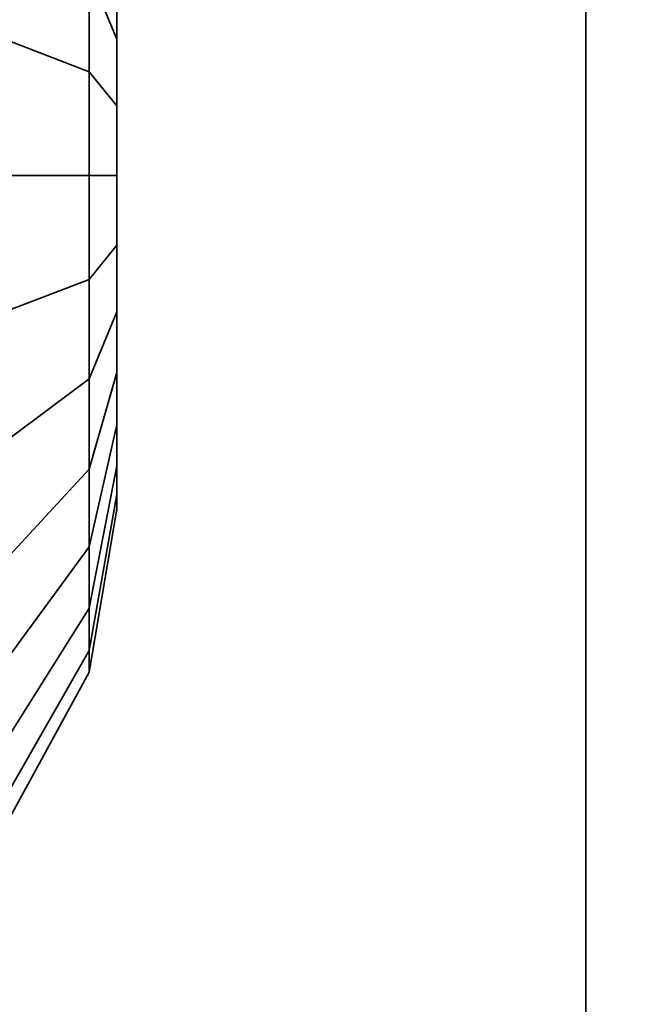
# Model space of a CAD drawing. Header units: millimetres. Extents: x -587 to 3688, y -115 to 120.
# Tile 326 of 656: x 1011.655 to 1012.575, y -17.236 to -15.768. Entities that reach past the tile are written whole.
import ezdxf

# ---------------------------------------------------------------- set-up
doc = ezdxf.new("R2010")
doc.units = ezdxf.units.MM
doc.layers.add('152', color=7, linetype='Continuous', true_color=0xffffff)

# ---------------------------------------------------------------- blocks, each defined once
blk = doc.blocks.new('UG_SURFACE_002')
at = {"layer": '152', "color": 252, "linetype": 'Continuous', "lineweight": 35}
for points in [[(2162.4999, -40, 2198), (2162.4999, 110, 2198), (837.5, 110, 2198), (837.5, -40, 2198)], [(987.5, -40, 2048.0001), (987.5, 110, 2048.0001), (2012.5, 110, 2048.0001), (2012.5, -40, 2048.0001)]]:
    blk.add_3dface(points, dxfattribs=at)
blk = doc.blocks.new('UG_SURFACE_049')
at = {"layer": '152', "color": 252, "linetype": 'Continuous', "lineweight": 35}
for points in [[(1011.6403, -15.7999, 999.0584), (1011.6403, -15.4342, 999.2213), (1011.7589, -15.5623, 999.3975), (1011.7589, -15.8452, 999.2716)], [(1011.7589, -15.8452, 1180.7284), (1011.7589, -15.5623, 1180.6024), (1011.6403, -15.4342, 1180.7787), (1011.6403, -15.7999, 1180.9416)], [(1011.7589, -15.4466, 1000.4983), (1011.7589, -15.6971, 1000.6803), (1011.8001, -15.7966, 1000.4568), (1011.8001, -15.6284, 1000.3346)], [(1011.8001, -15.6284, 1179.6654), (1011.8001, -15.7966, 1179.5433), (1011.7589, -15.6971, 1179.3197), (1011.7589, -15.4466, 1179.5018)], [(1011.8001, -15.567, 999.75), (1011.8001, -15.5027, 999.9477), (1011.8001, -15.5245, 1000.1545), (1011.8001, -16, 1000)], [(1011.8001, -15.6284, 1179.6654), (1011.8001, -15.5245, 1179.8455), (1011.8001, -15.5027, 1180.0523), (1011.8001, -16, 1179.9999)], [(1011.8001, -15.5027, 1180.0523), (1011.8001, -15.567, 1180.25), (1011.8001, -15.7061, 1180.4045), (1011.8001, -16, 1179.9999)], [(1011.8001, -15.5245, 1000.1545), (1011.8001, -15.6284, 1000.3346), (1011.8001, -15.7966, 1000.4568), (1011.8001, -16, 1000)], [(1011.7589, -15.8452, 999.2716), (1011.7589, -15.5623, 999.3975), (1011.8001, -15.7061, 999.5955), (1011.8001, -15.896, 999.5109)], [(1011.8001, -15.896, 1180.4891), (1011.8001, -15.7061, 1180.4045), (1011.7589, -15.5623, 1180.6024), (1011.7589, -15.8452, 1180.7284)], [(1011.8001, -15.896, 999.5109), (1011.8001, -15.7061, 999.5955), (1011.8001, -15.567, 999.75), (1011.8001, -16, 1000)], [(1011.6403, -15.6085, 1000.8794), (1011.6403, -16, 1000.9626), (1011.7589, -16, 1000.7447), (1011.7589, -15.6971, 1000.6803)], [(1011.7589, -15.6971, 1179.3197), (1011.7589, -16, 1179.2554), (1011.6403, -16, 1179.0375), (1011.6403, -15.6085, 1179.1207)], [(1011.8001, -16, 1179.9999), (1011.8001, -15.7966, 1179.5433), (1011.8001, -15.6284, 1179.6654)], [(1011.7589, -15.6971, 1000.6803), (1011.7589, -16, 1000.7447), (1011.8001, -16, 1000.5), (1011.8001, -15.7966, 1000.4568)], [(1011.8001, -15.7966, 1179.5433), (1011.8001, -16, 1179.5), (1011.7589, -16, 1179.2554), (1011.7589, -15.6971, 1179.3197)], [(1011.8001, -15.7061, 1180.4045), (1011.8001, -15.896, 1180.4891), (1011.8001, -16.104, 1180.4891), (1011.8001, -16, 1179.9999)], [(1011.6403, -16.2001, 999.0584), (1011.6403, -15.7999, 999.0584), (1011.7589, -15.8452, 999.2716), (1011.7589, -16.1548, 999.2716)], [(1011.7589, -16.1548, 1180.7284), (1011.7589, -15.8452, 1180.7284), (1011.6403, -15.7999, 1180.9416), (1011.6403, -16.2001, 1180.9416)], [(1011.8001, -15.7966, 1000.4568), (1011.8001, -16, 1000.5), (1011.8001, -16.2034, 1000.4568), (1011.8001, -16, 1000)], [(1011.8001, -16.2034, 1179.5433), (1011.8001, -16, 1179.5), (1011.8001, -15.7966, 1179.5433), (1011.8001, -16, 1179.9999)], [(1011.7589, -16.1548, 999.2716), (1011.7589, -15.8452, 999.2716), (1011.8001, -15.896, 999.5109), (1011.8001, -16.104, 999.5109)], [(1011.8001, -16.104, 1180.4891), (1011.8001, -15.896, 1180.4891), (1011.7589, -15.8452, 1180.7284), (1011.7589, -16.1548, 1180.7284)], [(1011.8001, -16.2939, 999.5955), (1011.8001, -16.104, 999.5109), (1011.8001, -15.896, 999.5109), (1011.8001, -16, 1000)], [(1011.6403, -16, 1000.9626), (1011.6403, -16.3915, 1000.8794), (1011.7589, -16.3029, 1000.6803), (1011.7589, -16, 1000.7447)], [(1011.7589, -16, 1179.2554), (1011.7589, -16.3029, 1179.3197), (1011.6403, -16.3915, 1179.1207), (1011.6403, -16, 1179.0375)], [(1011.7589, -16, 1000.7447), (1011.7589, -16.3029, 1000.6803), (1011.8001, -16.2034, 1000.4568), (1011.8001, -16, 1000.5)], [(1011.8001, -16, 1179.5), (1011.8001, -16.2034, 1179.5433), (1011.7589, -16.3029, 1179.3197), (1011.7589, -16, 1179.2554)], [(1011.8001, -16, 1000), (1011.8001, -16.2034, 1000.4568), (1011.8001, -16.3716, 1000.3346)], [(1011.8001, -16.3716, 1000.3346), (1011.8001, -16.4755, 1000.1545), (1011.8001, -16.4973, 999.9477), (1011.8001, -16, 1000)], [(1011.8001, -16.4973, 999.9477), (1011.8001, -16.433, 999.75), (1011.8001, -16.2939, 999.5955), (1011.8001, -16, 1000)], [(1011.8001, -16.104, 1180.4891), (1011.8001, -16.2939, 1180.4045), (1011.8001, -16.433, 1180.25), (1011.8001, -16, 1179.9999)], [(1011.8001, -16.433, 1180.25), (1011.8001, -16.4973, 1180.0523), (1011.8001, -16.4755, 1179.8455), (1011.8001, -16, 1179.9999)], [(1011.8001, -16.4755, 1179.8455), (1011.8001, -16.3716, 1179.6654), (1011.8001, -16.2034, 1179.5433), (1011.8001, -16, 1179.9999)], [(1011.7589, -16.4377, 999.3975), (1011.7589, -16.1548, 999.2716), (1011.8001, -16.104, 999.5109), (1011.8001, -16.2939, 999.5955)], [(1011.8001, -16.2939, 1180.4045), (1011.8001, -16.104, 1180.4891), (1011.7589, -16.1548, 1180.7284), (1011.7589, -16.4377, 1180.6024)], [(1011.6403, -16.5658, 999.2213), (1011.6403, -16.2001, 999.0584), (1011.7589, -16.1548, 999.2716), (1011.7589, -16.4377, 999.3975)], [(1011.7589, -16.4377, 1180.6024), (1011.7589, -16.1548, 1180.7284), (1011.6403, -16.2001, 1180.9416), (1011.6403, -16.5658, 1180.7787)], [(1011.7589, -16.3029, 1000.6803), (1011.7589, -16.5534, 1000.4983), (1011.8001, -16.3716, 1000.3346), (1011.8001, -16.2034, 1000.4568)], [(1011.8001, -16.2034, 1179.5433), (1011.8001, -16.3716, 1179.6654), (1011.7589, -16.5534, 1179.5018), (1011.7589, -16.3029, 1179.3197)], [(1011.7589, -16.6449, 999.6276), (1011.7589, -16.4377, 999.3975), (1011.8001, -16.2939, 999.5955), (1011.8001, -16.433, 999.75)], [(1011.8001, -16.433, 1180.25), (1011.8001, -16.2939, 1180.4045), (1011.7589, -16.4377, 1180.6024), (1011.7589, -16.6449, 1180.3724)], [(1011.6403, -16.3915, 1000.8794), (1011.6403, -16.7153, 1000.6441), (1011.7589, -16.5534, 1000.4983), (1011.7589, -16.3029, 1000.6803)], [(1011.7589, -16.3029, 1179.3197), (1011.7589, -16.5534, 1179.5018), (1011.6403, -16.7153, 1179.3559), (1011.6403, -16.3915, 1179.1207)], [(1011.7589, -16.5534, 1000.4983), (1011.7589, -16.7082, 1000.2301), (1011.8001, -16.4755, 1000.1545), (1011.8001, -16.3716, 1000.3346)], [(1011.8001, -16.3716, 1179.6654), (1011.8001, -16.4755, 1179.8455), (1011.7589, -16.7082, 1179.7699), (1011.7589, -16.5534, 1179.5018)], [(1011.6403, -16.8336, 999.5187), (1011.6403, -16.5658, 999.2213), (1011.7589, -16.4377, 999.3975), (1011.7589, -16.6449, 999.6276)], [(1011.7589, -16.6449, 1180.3724), (1011.7589, -16.4377, 1180.6024), (1011.6403, -16.5658, 1180.7787), (1011.6403, -16.8336, 1180.4813)], [(1011.7589, -16.7406, 999.9222), (1011.7589, -16.6449, 999.6276), (1011.8001, -16.433, 999.75), (1011.8001, -16.4973, 999.9477)], [(1011.8001, -16.4973, 1180.0523), (1011.8001, -16.433, 1180.25), (1011.7589, -16.6449, 1180.3724), (1011.7589, -16.7406, 1180.0778)], [(1011.7589, -16.7082, 1000.2301), (1011.7589, -16.7406, 999.9222), (1011.8001, -16.4973, 999.9477), (1011.8001, -16.4755, 1000.1545)], [(1011.8001, -16.4755, 1179.8455), (1011.8001, -16.4973, 1180.0523), (1011.7589, -16.7406, 1180.0778), (1011.7589, -16.7082, 1179.7699)], [(1011.6403, -16.7153, 1000.6441), (1011.6403, -16.9155, 1000.2974), (1011.7589, -16.7082, 1000.2301), (1011.7589, -16.5534, 1000.4983)], [(1011.7589, -16.5534, 1179.5018), (1011.7589, -16.7082, 1179.7699), (1011.6403, -16.9155, 1179.7025), (1011.6403, -16.7153, 1179.3559)], [(1011.6403, -16.9573, 999.8994), (1011.6403, -16.8336, 999.5187), (1011.7589, -16.6449, 999.6276), (1011.7589, -16.7406, 999.9222)], [(1011.7589, -16.7406, 1180.0778), (1011.7589, -16.6449, 1180.3724), (1011.6403, -16.8336, 1180.4813), (1011.6403, -16.9573, 1180.1006)], [(1011.6403, -16.9155, 1000.2974), (1011.6403, -16.9573, 999.8994), (1011.7589, -16.7406, 999.9222), (1011.7589, -16.7082, 1000.2301)], [(1011.7589, -16.7082, 1179.7699), (1011.7589, -16.7406, 1180.0778), (1011.6403, -16.9573, 1180.1006), (1011.6403, -16.9155, 1179.7025)]]:
    blk.add_3dface(points, dxfattribs=at)
blk = doc.blocks.new('UG_SURFACE_050')
at = {"layer": '152', "color": 252, "linetype": 'Continuous', "lineweight": 35}
for points in [[(1011, 13.92, 2022.5), (1011, -46.92, 2022.5), (1012.5, -46.92, 2020.9999), (1012.5, 13.92, 2020.9999)], [(1012.5, 13.92, -7), (1012.5, -46.92, -7), (1011, -46.92, -7), (1011, 13.92, -7)], [(1012.5, -46.92, 2020.9999), (1012.5, -46.92, -7), (1012.5, 13.92, -7), (1012.5, 13.92, 2020.9999)]]:
    blk.add_3dface(points, dxfattribs=at)
blk = doc.blocks.new('UG_SURFACE_051')
at = {"layer": '152', "color": 252, "linetype": 'Continuous', "lineweight": 35}
for points in [[(1011, 13.92, 2022.5), (1011, -46.92, 2022.5), (1012.5, -46.92, 2020.9999), (1012.5, 13.92, 2020.9999)], [(1012.5, 13.92, -7), (1012.5, -46.92, -7), (1011, -46.92, -7), (1011, 13.92, -7)], [(1012.5, -46.92, 2020.9999), (1012.5, -46.92, -7), (1012.5, 13.92, -7), (1012.5, 13.92, 2020.9999)]]:
    blk.add_3dface(points, dxfattribs=at)
blk = doc.blocks.new('UG_SURFACE_052')
at = {"layer": '152', "color": 252, "linetype": 'Continuous', "lineweight": 35}
for points in [[(1011.6403, -15.7999, 999.0584), (1011.6403, -15.4342, 999.2213), (1011.7589, -15.5623, 999.3975), (1011.7589, -15.8452, 999.2716)], [(1011.7589, -15.8452, 1180.7284), (1011.7589, -15.5623, 1180.6024), (1011.6403, -15.4342, 1180.7787), (1011.6403, -15.7999, 1180.9416)], [(1011.7589, -15.4466, 1000.4983), (1011.7589, -15.6971, 1000.6803), (1011.8001, -15.7966, 1000.4568), (1011.8001, -15.6284, 1000.3346)], [(1011.8001, -15.6284, 1179.6654), (1011.8001, -15.7966, 1179.5433), (1011.7589, -15.6971, 1179.3197), (1011.7589, -15.4466, 1179.5018)], [(1011.8001, -15.567, 999.75), (1011.8001, -15.5027, 999.9477), (1011.8001, -15.5245, 1000.1545), (1011.8001, -16, 1000)], [(1011.8001, -15.6284, 1179.6654), (1011.8001, -15.5245, 1179.8455), (1011.8001, -15.5027, 1180.0523), (1011.8001, -16, 1179.9999)], [(1011.8001, -15.5027, 1180.0523), (1011.8001, -15.567, 1180.25), (1011.8001, -15.7061, 1180.4045), (1011.8001, -16, 1179.9999)], [(1011.8001, -15.5245, 1000.1545), (1011.8001, -15.6284, 1000.3346), (1011.8001, -15.7966, 1000.4568), (1011.8001, -16, 1000)], [(1011.7589, -15.8452, 999.2716), (1011.7589, -15.5623, 999.3975), (1011.8001, -15.7061, 999.5955), (1011.8001, -15.896, 999.5109)], [(1011.8001, -15.896, 1180.4891), (1011.8001, -15.7061, 1180.4045), (1011.7589, -15.5623, 1180.6024), (1011.7589, -15.8452, 1180.7284)], [(1011.8001, -15.896, 999.5109), (1011.8001, -15.7061, 999.5955), (1011.8001, -15.567, 999.75), (1011.8001, -16, 1000)], [(1011.6403, -15.6085, 1000.8794), (1011.6403, -16, 1000.9626), (1011.7589, -16, 1000.7447), (1011.7589, -15.6971, 1000.6803)], [(1011.7589, -15.6971, 1179.3197), (1011.7589, -16, 1179.2554), (1011.6403, -16, 1179.0375), (1011.6403, -15.6085, 1179.1207)], [(1011.8001, -16, 1179.9999), (1011.8001, -15.7966, 1179.5433), (1011.8001, -15.6284, 1179.6654)], [(1011.7589, -15.6971, 1000.6803), (1011.7589, -16, 1000.7447), (1011.8001, -16, 1000.5), (1011.8001, -15.7966, 1000.4568)], [(1011.8001, -15.7966, 1179.5433), (1011.8001, -16, 1179.5), (1011.7589, -16, 1179.2554), (1011.7589, -15.6971, 1179.3197)], [(1011.8001, -15.7061, 1180.4045), (1011.8001, -15.896, 1180.4891), (1011.8001, -16.104, 1180.4891), (1011.8001, -16, 1179.9999)], [(1011.6403, -16.2001, 999.0584), (1011.6403, -15.7999, 999.0584), (1011.7589, -15.8452, 999.2716), (1011.7589, -16.1548, 999.2716)], [(1011.7589, -16.1548, 1180.7284), (1011.7589, -15.8452, 1180.7284), (1011.6403, -15.7999, 1180.9416), (1011.6403, -16.2001, 1180.9416)], [(1011.8001, -15.7966, 1000.4568), (1011.8001, -16, 1000.5), (1011.8001, -16.2034, 1000.4568), (1011.8001, -16, 1000)], [(1011.8001, -16.2034, 1179.5433), (1011.8001, -16, 1179.5), (1011.8001, -15.7966, 1179.5433), (1011.8001, -16, 1179.9999)], [(1011.7589, -16.1548, 999.2716), (1011.7589, -15.8452, 999.2716), (1011.8001, -15.896, 999.5109), (1011.8001, -16.104, 999.5109)], [(1011.8001, -16.104, 1180.4891), (1011.8001, -15.896, 1180.4891), (1011.7589, -15.8452, 1180.7284), (1011.7589, -16.1548, 1180.7284)], [(1011.8001, -16.2939, 999.5955), (1011.8001, -16.104, 999.5109), (1011.8001, -15.896, 999.5109), (1011.8001, -16, 1000)], [(1011.6403, -16, 1000.9626), (1011.6403, -16.3915, 1000.8794), (1011.7589, -16.3029, 1000.6803), (1011.7589, -16, 1000.7447)], [(1011.7589, -16, 1179.2554), (1011.7589, -16.3029, 1179.3197), (1011.6403, -16.3915, 1179.1207), (1011.6403, -16, 1179.0375)], [(1011.7589, -16, 1000.7447), (1011.7589, -16.3029, 1000.6803), (1011.8001, -16.2034, 1000.4568), (1011.8001, -16, 1000.5)], [(1011.8001, -16, 1179.5), (1011.8001, -16.2034, 1179.5433), (1011.7589, -16.3029, 1179.3197), (1011.7589, -16, 1179.2554)], [(1011.8001, -16, 1000), (1011.8001, -16.2034, 1000.4568), (1011.8001, -16.3716, 1000.3346)], [(1011.8001, -16.3716, 1000.3346), (1011.8001, -16.4755, 1000.1545), (1011.8001, -16.4973, 999.9477), (1011.8001, -16, 1000)], [(1011.8001, -16.4973, 999.9477), (1011.8001, -16.433, 999.75), (1011.8001, -16.2939, 999.5955), (1011.8001, -16, 1000)], [(1011.8001, -16.104, 1180.4891), (1011.8001, -16.2939, 1180.4045), (1011.8001, -16.433, 1180.25), (1011.8001, -16, 1179.9999)], [(1011.8001, -16.433, 1180.25), (1011.8001, -16.4973, 1180.0523), (1011.8001, -16.4755, 1179.8455), (1011.8001, -16, 1179.9999)], [(1011.8001, -16.4755, 1179.8455), (1011.8001, -16.3716, 1179.6654), (1011.8001, -16.2034, 1179.5433), (1011.8001, -16, 1179.9999)], [(1011.7589, -16.4377, 999.3975), (1011.7589, -16.1548, 999.2716), (1011.8001, -16.104, 999.5109), (1011.8001, -16.2939, 999.5955)], [(1011.8001, -16.2939, 1180.4045), (1011.8001, -16.104, 1180.4891), (1011.7589, -16.1548, 1180.7284), (1011.7589, -16.4377, 1180.6024)], [(1011.6403, -16.5658, 999.2213), (1011.6403, -16.2001, 999.0584), (1011.7589, -16.1548, 999.2716), (1011.7589, -16.4377, 999.3975)], [(1011.7589, -16.4377, 1180.6024), (1011.7589, -16.1548, 1180.7284), (1011.6403, -16.2001, 1180.9416), (1011.6403, -16.5658, 1180.7787)], [(1011.7589, -16.3029, 1000.6803), (1011.7589, -16.5534, 1000.4983), (1011.8001, -16.3716, 1000.3346), (1011.8001, -16.2034, 1000.4568)], [(1011.8001, -16.2034, 1179.5433), (1011.8001, -16.3716, 1179.6654), (1011.7589, -16.5534, 1179.5018), (1011.7589, -16.3029, 1179.3197)], [(1011.7589, -16.6449, 999.6276), (1011.7589, -16.4377, 999.3975), (1011.8001, -16.2939, 999.5955), (1011.8001, -16.433, 999.75)], [(1011.8001, -16.433, 1180.25), (1011.8001, -16.2939, 1180.4045), (1011.7589, -16.4377, 1180.6024), (1011.7589, -16.6449, 1180.3724)], [(1011.6403, -16.3915, 1000.8794), (1011.6403, -16.7153, 1000.6441), (1011.7589, -16.5534, 1000.4983), (1011.7589, -16.3029, 1000.6803)], [(1011.7589, -16.3029, 1179.3197), (1011.7589, -16.5534, 1179.5018), (1011.6403, -16.7153, 1179.3559), (1011.6403, -16.3915, 1179.1207)], [(1011.7589, -16.5534, 1000.4983), (1011.7589, -16.7082, 1000.2301), (1011.8001, -16.4755, 1000.1545), (1011.8001, -16.3716, 1000.3346)], [(1011.8001, -16.3716, 1179.6654), (1011.8001, -16.4755, 1179.8455), (1011.7589, -16.7082, 1179.7699), (1011.7589, -16.5534, 1179.5018)], [(1011.6403, -16.8336, 999.5187), (1011.6403, -16.5658, 999.2213), (1011.7589, -16.4377, 999.3975), (1011.7589, -16.6449, 999.6276)], [(1011.7589, -16.6449, 1180.3724), (1011.7589, -16.4377, 1180.6024), (1011.6403, -16.5658, 1180.7787), (1011.6403, -16.8336, 1180.4813)], [(1011.7589, -16.7406, 999.9222), (1011.7589, -16.6449, 999.6276), (1011.8001, -16.433, 999.75), (1011.8001, -16.4973, 999.9477)], [(1011.8001, -16.4973, 1180.0523), (1011.8001, -16.433, 1180.25), (1011.7589, -16.6449, 1180.3724), (1011.7589, -16.7406, 1180.0778)], [(1011.7589, -16.7082, 1000.2301), (1011.7589, -16.7406, 999.9222), (1011.8001, -16.4973, 999.9477), (1011.8001, -16.4755, 1000.1545)], [(1011.8001, -16.4755, 1179.8455), (1011.8001, -16.4973, 1180.0523), (1011.7589, -16.7406, 1180.0778), (1011.7589, -16.7082, 1179.7699)], [(1011.6403, -16.7153, 1000.6441), (1011.6403, -16.9155, 1000.2974), (1011.7589, -16.7082, 1000.2301), (1011.7589, -16.5534, 1000.4983)], [(1011.7589, -16.5534, 1179.5018), (1011.7589, -16.7082, 1179.7699), (1011.6403, -16.9155, 1179.7025), (1011.6403, -16.7153, 1179.3559)], [(1011.6403, -16.9573, 999.8994), (1011.6403, -16.8336, 999.5187), (1011.7589, -16.6449, 999.6276), (1011.7589, -16.7406, 999.9222)], [(1011.7589, -16.7406, 1180.0778), (1011.7589, -16.6449, 1180.3724), (1011.6403, -16.8336, 1180.4813), (1011.6403, -16.9573, 1180.1006)], [(1011.6403, -16.9155, 1000.2974), (1011.6403, -16.9573, 999.8994), (1011.7589, -16.7406, 999.9222), (1011.7589, -16.7082, 1000.2301)], [(1011.7589, -16.7082, 1179.7699), (1011.7589, -16.7406, 1180.0778), (1011.6403, -16.9573, 1180.1006), (1011.6403, -16.9155, 1179.7025)]]:
    blk.add_3dface(points, dxfattribs=at)
blk = doc.blocks.new('UG_SURFACE_054')
at = {"layer": '152', "color": 252, "linetype": 'Continuous', "lineweight": 35}
for points in [[(1011, -46.92, 2022.5), (1989, -46.92, 2022.5), (1989, 13.92, 2022.5), (1011, 13.92, 2022.5)], [(1012.5, 13.92, 2020.9999), (1012.5, -46.92, 2020.9999), (1011, -46.92, 2022.5), (1011, 13.92, 2022.5)], [(1012.5, -46.92, 2020.9999), (1012.5, 13.92, 2020.9999), (1987.5, 13.92, 2020.9999), (1987.5, -46.92, 2020.9999)]]:
    blk.add_3dface(points, dxfattribs=at)
blk = doc.blocks.new('UG_SURFACE_081')
at = {"layer": '152', "color": 252, "linetype": 'Continuous', "lineweight": 35}
for points in [[(1011.6403, -15.7999, 999.0584), (1011.6403, -15.4342, 999.2213), (1011.7589, -15.5623, 999.3975), (1011.7589, -15.8452, 999.2716)], [(1011.7589, -15.8452, 1180.7284), (1011.7589, -15.5623, 1180.6024), (1011.6403, -15.4342, 1180.7787), (1011.6403, -15.7999, 1180.9416)], [(1011.7589, -15.4466, 1000.4983), (1011.7589, -15.6971, 1000.6803), (1011.8001, -15.7966, 1000.4568), (1011.8001, -15.6284, 1000.3346)], [(1011.8001, -15.6284, 1179.6654), (1011.8001, -15.7966, 1179.5433), (1011.7589, -15.6971, 1179.3197), (1011.7589, -15.4466, 1179.5018)], [(1011.8001, -15.567, 999.75), (1011.8001, -15.5027, 999.9477), (1011.8001, -15.5245, 1000.1545), (1011.8001, -16, 1000)], [(1011.8001, -15.6284, 1179.6654), (1011.8001, -15.5245, 1179.8455), (1011.8001, -15.5027, 1180.0523), (1011.8001, -16, 1179.9999)], [(1011.8001, -15.5027, 1180.0523), (1011.8001, -15.567, 1180.25), (1011.8001, -15.7061, 1180.4045), (1011.8001, -16, 1179.9999)], [(1011.8001, -15.5245, 1000.1545), (1011.8001, -15.6284, 1000.3346), (1011.8001, -15.7966, 1000.4568), (1011.8001, -16, 1000)], [(1011.7589, -15.8452, 999.2716), (1011.7589, -15.5623, 999.3975), (1011.8001, -15.7061, 999.5955), (1011.8001, -15.896, 999.5109)], [(1011.8001, -15.896, 1180.4891), (1011.8001, -15.7061, 1180.4045), (1011.7589, -15.5623, 1180.6024), (1011.7589, -15.8452, 1180.7284)], [(1011.8001, -15.896, 999.5109), (1011.8001, -15.7061, 999.5955), (1011.8001, -15.567, 999.75), (1011.8001, -16, 1000)], [(1011.6403, -15.6085, 1000.8794), (1011.6403, -16, 1000.9626), (1011.7589, -16, 1000.7447), (1011.7589, -15.6971, 1000.6803)], [(1011.7589, -15.6971, 1179.3197), (1011.7589, -16, 1179.2554), (1011.6403, -16, 1179.0375), (1011.6403, -15.6085, 1179.1207)], [(1011.8001, -16, 1179.9999), (1011.8001, -15.7966, 1179.5433), (1011.8001, -15.6284, 1179.6654)], [(1011.7589, -15.6971, 1000.6803), (1011.7589, -16, 1000.7447), (1011.8001, -16, 1000.5), (1011.8001, -15.7966, 1000.4568)], [(1011.8001, -15.7966, 1179.5433), (1011.8001, -16, 1179.5), (1011.7589, -16, 1179.2554), (1011.7589, -15.6971, 1179.3197)], [(1011.8001, -15.7061, 1180.4045), (1011.8001, -15.896, 1180.4891), (1011.8001, -16.104, 1180.4891), (1011.8001, -16, 1179.9999)], [(1011.6403, -16.2001, 999.0584), (1011.6403, -15.7999, 999.0584), (1011.7589, -15.8452, 999.2716), (1011.7589, -16.1548, 999.2716)], [(1011.7589, -16.1548, 1180.7284), (1011.7589, -15.8452, 1180.7284), (1011.6403, -15.7999, 1180.9416), (1011.6403, -16.2001, 1180.9416)], [(1011.8001, -15.7966, 1000.4568), (1011.8001, -16, 1000.5), (1011.8001, -16.2034, 1000.4568), (1011.8001, -16, 1000)], [(1011.8001, -16.2034, 1179.5433), (1011.8001, -16, 1179.5), (1011.8001, -15.7966, 1179.5433), (1011.8001, -16, 1179.9999)], [(1011.7589, -16.1548, 999.2716), (1011.7589, -15.8452, 999.2716), (1011.8001, -15.896, 999.5109), (1011.8001, -16.104, 999.5109)], [(1011.8001, -16.104, 1180.4891), (1011.8001, -15.896, 1180.4891), (1011.7589, -15.8452, 1180.7284), (1011.7589, -16.1548, 1180.7284)], [(1011.8001, -16.2939, 999.5955), (1011.8001, -16.104, 999.5109), (1011.8001, -15.896, 999.5109), (1011.8001, -16, 1000)], [(1011.6403, -16, 1000.9626), (1011.6403, -16.3915, 1000.8794), (1011.7589, -16.3029, 1000.6803), (1011.7589, -16, 1000.7447)], [(1011.7589, -16, 1179.2554), (1011.7589, -16.3029, 1179.3197), (1011.6403, -16.3915, 1179.1207), (1011.6403, -16, 1179.0375)], [(1011.7589, -16, 1000.7447), (1011.7589, -16.3029, 1000.6803), (1011.8001, -16.2034, 1000.4568), (1011.8001, -16, 1000.5)], [(1011.8001, -16, 1179.5), (1011.8001, -16.2034, 1179.5433), (1011.7589, -16.3029, 1179.3197), (1011.7589, -16, 1179.2554)], [(1011.8001, -16, 1000), (1011.8001, -16.2034, 1000.4568), (1011.8001, -16.3716, 1000.3346)], [(1011.8001, -16.3716, 1000.3346), (1011.8001, -16.4755, 1000.1545), (1011.8001, -16.4973, 999.9477), (1011.8001, -16, 1000)], [(1011.8001, -16.4973, 999.9477), (1011.8001, -16.433, 999.75), (1011.8001, -16.2939, 999.5955), (1011.8001, -16, 1000)], [(1011.8001, -16.104, 1180.4891), (1011.8001, -16.2939, 1180.4045), (1011.8001, -16.433, 1180.25), (1011.8001, -16, 1179.9999)], [(1011.8001, -16.433, 1180.25), (1011.8001, -16.4973, 1180.0523), (1011.8001, -16.4755, 1179.8455), (1011.8001, -16, 1179.9999)], [(1011.8001, -16.4755, 1179.8455), (1011.8001, -16.3716, 1179.6654), (1011.8001, -16.2034, 1179.5433), (1011.8001, -16, 1179.9999)], [(1011.7589, -16.4377, 999.3975), (1011.7589, -16.1548, 999.2716), (1011.8001, -16.104, 999.5109), (1011.8001, -16.2939, 999.5955)], [(1011.8001, -16.2939, 1180.4045), (1011.8001, -16.104, 1180.4891), (1011.7589, -16.1548, 1180.7284), (1011.7589, -16.4377, 1180.6024)], [(1011.6403, -16.5658, 999.2213), (1011.6403, -16.2001, 999.0584), (1011.7589, -16.1548, 999.2716), (1011.7589, -16.4377, 999.3975)], [(1011.7589, -16.4377, 1180.6024), (1011.7589, -16.1548, 1180.7284), (1011.6403, -16.2001, 1180.9416), (1011.6403, -16.5658, 1180.7787)], [(1011.7589, -16.3029, 1000.6803), (1011.7589, -16.5534, 1000.4983), (1011.8001, -16.3716, 1000.3346), (1011.8001, -16.2034, 1000.4568)], [(1011.8001, -16.2034, 1179.5433), (1011.8001, -16.3716, 1179.6654), (1011.7589, -16.5534, 1179.5018), (1011.7589, -16.3029, 1179.3197)], [(1011.7589, -16.6449, 999.6276), (1011.7589, -16.4377, 999.3975), (1011.8001, -16.2939, 999.5955), (1011.8001, -16.433, 999.75)], [(1011.8001, -16.433, 1180.25), (1011.8001, -16.2939, 1180.4045), (1011.7589, -16.4377, 1180.6024), (1011.7589, -16.6449, 1180.3724)], [(1011.6403, -16.3915, 1000.8794), (1011.6403, -16.7153, 1000.6441), (1011.7589, -16.5534, 1000.4983), (1011.7589, -16.3029, 1000.6803)], [(1011.7589, -16.3029, 1179.3197), (1011.7589, -16.5534, 1179.5018), (1011.6403, -16.7153, 1179.3559), (1011.6403, -16.3915, 1179.1207)], [(1011.7589, -16.5534, 1000.4983), (1011.7589, -16.7082, 1000.2301), (1011.8001, -16.4755, 1000.1545), (1011.8001, -16.3716, 1000.3346)], [(1011.8001, -16.3716, 1179.6654), (1011.8001, -16.4755, 1179.8455), (1011.7589, -16.7082, 1179.7699), (1011.7589, -16.5534, 1179.5018)], [(1011.6403, -16.8336, 999.5187), (1011.6403, -16.5658, 999.2213), (1011.7589, -16.4377, 999.3975), (1011.7589, -16.6449, 999.6276)], [(1011.7589, -16.6449, 1180.3724), (1011.7589, -16.4377, 1180.6024), (1011.6403, -16.5658, 1180.7787), (1011.6403, -16.8336, 1180.4813)], [(1011.7589, -16.7406, 999.9222), (1011.7589, -16.6449, 999.6276), (1011.8001, -16.433, 999.75), (1011.8001, -16.4973, 999.9477)], [(1011.8001, -16.4973, 1180.0523), (1011.8001, -16.433, 1180.25), (1011.7589, -16.6449, 1180.3724), (1011.7589, -16.7406, 1180.0778)], [(1011.7589, -16.7082, 1000.2301), (1011.7589, -16.7406, 999.9222), (1011.8001, -16.4973, 999.9477), (1011.8001, -16.4755, 1000.1545)], [(1011.8001, -16.4755, 1179.8455), (1011.8001, -16.4973, 1180.0523), (1011.7589, -16.7406, 1180.0778), (1011.7589, -16.7082, 1179.7699)], [(1011.6403, -16.7153, 1000.6441), (1011.6403, -16.9155, 1000.2974), (1011.7589, -16.7082, 1000.2301), (1011.7589, -16.5534, 1000.4983)], [(1011.7589, -16.5534, 1179.5018), (1011.7589, -16.7082, 1179.7699), (1011.6403, -16.9155, 1179.7025), (1011.6403, -16.7153, 1179.3559)], [(1011.6403, -16.9573, 999.8994), (1011.6403, -16.8336, 999.5187), (1011.7589, -16.6449, 999.6276), (1011.7589, -16.7406, 999.9222)], [(1011.7589, -16.7406, 1180.0778), (1011.7589, -16.6449, 1180.3724), (1011.6403, -16.8336, 1180.4813), (1011.6403, -16.9573, 1180.1006)], [(1011.6403, -16.9155, 1000.2974), (1011.6403, -16.9573, 999.8994), (1011.7589, -16.7406, 999.9222), (1011.7589, -16.7082, 1000.2301)], [(1011.7589, -16.7082, 1179.7699), (1011.7589, -16.7406, 1180.0778), (1011.6403, -16.9573, 1180.1006), (1011.6403, -16.9155, 1179.7025)]]:
    blk.add_3dface(points, dxfattribs=at)

msp = doc.modelspace()

# ---------------------------------------------------------------- linework, layer by layer
at = {"layer": '152', "color": 252, "linetype": 'Continuous', "lineweight": -3, "true_color": 0x939598}
for p, q in [((1012.5, 13.92, -7), (1012.5, -46.92, -7)), ((1012.5, -46.92, 2021), (1012.5, 13.92, 2021)), ((1012.5, -46.92, 2021), (1012.5, 13.92, 2021)), ((1012.5, 13.92, -7), (1012.5, -46.92, -7)), ((1012.5, -46.92, 2021), (1012.5, 13.92, 2021))]:
    msp.add_line(p, q, dxfattribs=at)
at = {"layer": '152', "color": 252, "linetype": 'Continuous', "lineweight": -3, "true_color": 0x939598, "extrusion": (1, 0, 0)}
for centre in [(-16, 1000, 1011.8), (-16, 1180, 1011.8), (-16, 1180, 1011.8), (-16, 1000, 1011.8), (-16, 1000, 1011.8), (-16, 1180, 1011.8)]:
    msp.add_circle(centre, 0.5, dxfattribs=at)

# ---------------------------------------------------------------- block references
at = {"layer": '152', "color": 252, "linetype": 'Continuous', "lineweight": -3, "true_color": 0x939598}
for name in ['UG_SURFACE_050', 'UG_SURFACE_051', 'UG_SURFACE_054', 'UG_SURFACE_002', 'UG_SURFACE_049', 'UG_SURFACE_052', 'UG_SURFACE_081']:
    msp.add_blockref(name, (0, 0), dxfattribs=at)

doc.saveas('drawing.dxf')
